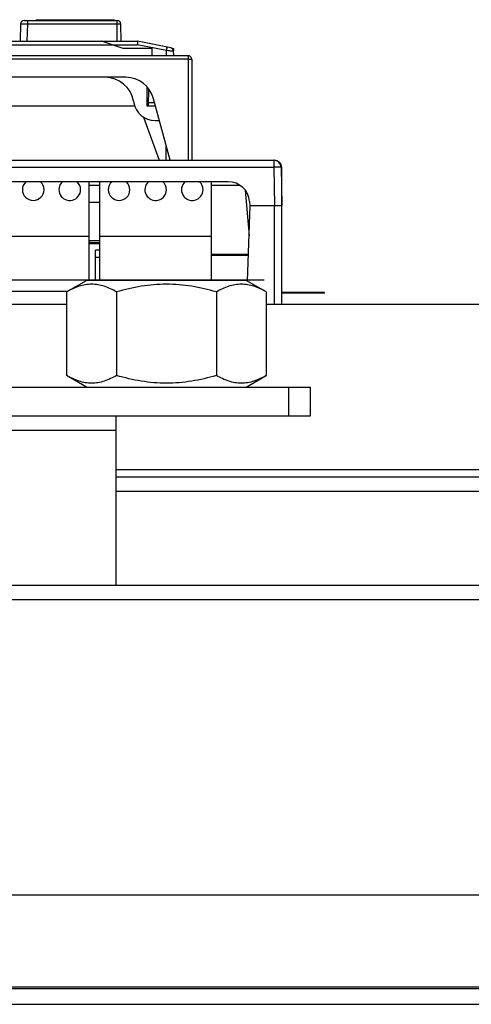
# Model space of a CAD drawing. Header units: millimetres. Extents: x 1117 to 38156, y -1945 to 7303.
# Tile 810 of 831: x 32618 to 32681, y 7054 to 7190. Entities that reach past the tile are written whole.
import ezdxf

# ---------------------------------------------------------------- set-up
doc = ezdxf.new("R2010")
doc.units = ezdxf.units.MM

msp = doc.modelspace()

# ---------------------------------------------------------------- linework, layer by layer
at = {"color": 7, "linetype": 'Continuous'}
for p, q in [((32620.62, 7190.364), (32620.62, 7190.464)), ((32620.62, 7190.464), (32631.528, 7190.464)), ((32623.42, 7190.364), (32623.42, 7190.464)), ((32624.47, 7190.364), (32624.47, 7190.464)), ((32628.97, 7190.364), (32628.97, 7190.464)), ((32629.484, 7190.364), (32629.484, 7190.464)), ((32629.62, 7190.364), (32629.62, 7190.464)), ((32629.845, 7190.364), (32629.845, 7190.464)), ((32629.977, 7190.364), (32629.977, 7190.464)), ((32630.222, 7190.364), (32630.222, 7190.464)), ((32630.916, 7190.364), (32630.916, 7190.464)), ((32631.243, 7190.364), (32631.243, 7190.464)), ((32631.528, 7190.364), (32631.528, 7190.464)), ((32618.475, 7189.881), (32618.392, 7187.464)), ((32618.475, 7189.881), (32618.392, 7187.464)), ((32618.974, 7190.364), (32631.879, 7190.364)), ((32619.392, 7187.464), (32619.474, 7189.873)), ((32619.474, 7189.873), (32619.474, 7190.364)), ((32619.474, 7189.873), (32632.379, 7189.873)), ((32631.87, 7187.464), (32631.87, 7190.364)), ((32632.421, 7187.464), (32632.379, 7189.873)), ((32575.72, 7187.464), (32634.72, 7187.464)), ((32575.77, 7186.973), (32634.671, 7186.973)), ((32632.72, 7186.464), (32629.72, 7187.464)), ((32636.713, 7186.464), (32632.72, 7186.464)), ((32638.708, 7186.165), (32634.671, 7186.973)), ((32639.308, 7186.546), (32634.72, 7187.464)), ((32636.72, 7185.464), (32636.713, 7186.464)), ((32639.607, 7186.464), (32639.499, 7186.464)), ((32639.704, 7186.442), (32639.704, 7186.433)), ((32639.704, 7186.377), (32639.705, 7186.322)), ((32641.72, 7185.464), (32568.72, 7185.464)), ((32641.72, 7184.973), (32568.72, 7184.973)), ((32638.72, 7185.464), (32638.708, 7186.165)), ((32639.72, 7185.464), (32639.708, 7186.14)), ((32641.72, 7185.464), (32641.72, 7170.964)), ((32642.22, 7184.964), (32642.22, 7170.964)), ((32633.069, 7182.464), (32577.371, 7182.464)), ((32636.02, 7178.464), (32636.02, 7181.159)), ((32636.22, 7178.464), (32636.262, 7180.854)), ((32639.22, 7170.964), (32636.933, 7179.499)), ((32634.326, 7178.464), (32576.114, 7178.464)), ((32634.145, 7179.158), (32634.183, 7178.943)), ((32637.21, 7178.464), (32636.02, 7178.464)), ((32636.229, 7178.964), (32637.076, 7178.964)), ((32635.543, 7176.946), (32637.72, 7170.964)), ((32637.137, 7176.464), (32637.746, 7176.464)), ((32638.698, 7170.964), (32638.661, 7173.049)), ((32567.72, 7170.964), (32653.72, 7170.964)), ((32567.72, 7169.981), (32653.627, 7169.981)), ((32653.627, 7170.964), (32653.627, 7169.981)), ((32653.627, 7169.981), (32653.72, 7164.664)), ((32654.627, 7169.981), (32654.72, 7164.664)), ((32654.72, 7150.964), (32654.72, 7169.964)), ((32647.282, 7167.964), (32567.72, 7167.964)), ((32627.97, 7154.364), (32627.97, 7167.964)), ((32629.47, 7167.464), (32627.97, 7167.464)), ((32629.47, 7154.364), (32629.47, 7167.964)), ((32644.97, 7154.364), (32644.97, 7167.964)), ((32648.904, 7167.464), (32644.97, 7167.464)), ((32649.632, 7166.796), (32650.188, 7160.443)), ((32654.72, 7166.978), (32654.68, 7166.978)), ((32627.97, 7165.136), (32629.47, 7165.136)), ((32649.969, 7154.169), (32650.336, 7164.664)), ((32650.32, 7164.664), (32650.271, 7165.225)), ((32650.32, 7164.664), (32654.72, 7164.664)), ((32653.72, 7150.964), (32653.72, 7164.664)), ((32627.97, 7160.364), (32612.47, 7160.364)), ((32644.97, 7160.364), (32629.47, 7160.364)), ((32629.47, 7159.764), (32627.97, 7159.764)), ((32629.47, 7159.464), (32627.97, 7159.464)), ((32629.47, 7159.364), (32627.97, 7159.364)), ((32628.02, 7159.464), (32628.02, 7159.764)), ((32628.88, 7154.364), (32628.88, 7158.464)), ((32629.47, 7158.464), (32628.88, 7158.464)), ((32650.098, 7157.864), (32644.97, 7157.864)), ((32644.97, 7157.764), (32650.095, 7157.764)), ((32629.47, 7157.464), (32628.88, 7157.464)), ((32567.72, 7154.364), (32652.22, 7154.364)), ((32567.72, 7154.364), (32649.976, 7154.364)), ((32613.218, 7154.364), (32628.218, 7154.364)), ((32619.616, 7154.364), (32621.82, 7154.364)), ((32619.616, 7154.364), (32621.82, 7154.364)), ((32619.718, 7154.364), (32621.718, 7154.364)), ((32619.718, 7154.364), (32621.718, 7154.364)), ((32623.142, 7154.364), (32623.294, 7154.364)), ((32623.142, 7154.364), (32623.294, 7154.364)), ((32624.616, 7154.364), (32626.82, 7154.364)), ((32624.616, 7154.364), (32626.82, 7154.364)), ((32624.718, 7154.364), (32626.718, 7154.364)), ((32624.718, 7154.364), (32626.718, 7154.364)), ((32624.864, 7152.664), (32627.635, 7154.264)), ((32649.805, 7154.264), (32627.635, 7154.264)), ((32628.142, 7154.364), (32628.294, 7154.364)), ((32628.142, 7154.364), (32628.294, 7154.364)), ((32628.642, 7154.364), (32628.794, 7154.364)), ((32628.642, 7154.364), (32628.794, 7154.364)), ((32628.718, 7154.364), (32643.718, 7154.364)), ((32630.116, 7154.364), (32632.32, 7154.364)), ((32630.116, 7154.364), (32632.32, 7154.364)), ((32630.218, 7154.364), (32632.218, 7154.364)), ((32630.218, 7154.364), (32632.218, 7154.364)), ((32633.642, 7154.364), (32633.794, 7154.364)), ((32633.642, 7154.364), (32633.794, 7154.364)), ((32635.116, 7154.364), (32637.32, 7154.364)), ((32635.116, 7154.364), (32637.32, 7154.364)), ((32635.218, 7154.364), (32637.218, 7154.364)), ((32635.218, 7154.364), (32637.218, 7154.364)), ((32638.642, 7154.364), (32638.794, 7154.364)), ((32638.642, 7154.364), (32638.794, 7154.364)), ((32640.116, 7154.364), (32642.32, 7154.364)), ((32640.116, 7154.364), (32642.32, 7154.364)), ((32640.218, 7154.364), (32642.218, 7154.364)), ((32640.218, 7154.364), (32642.218, 7154.364)), ((32643.642, 7154.364), (32643.794, 7154.364)), ((32643.642, 7154.364), (32643.794, 7154.364)), ((32648.657, 7154.364), (32648.784, 7154.364)), ((32648.657, 7154.364), (32648.784, 7154.364)), ((32649.22, 7154.264), (32649.22, 7154.364)), ((32652.576, 7152.664), (32649.805, 7154.264)), ((32652.157, 7154.364), (32652.284, 7154.364)), ((32652.157, 7154.364), (32652.284, 7154.364)), ((32652.157, 7154.364), (32652.284, 7154.364)), ((32652.157, 7154.364), (32652.284, 7154.364)), ((32652.157, 7154.364), (32652.284, 7154.364)), ((32610.07, 7152.764), (32625.037, 7152.764)), ((32624.864, 7152.664), (32624.864, 7141.064)), ((32631.792, 7152.664), (32631.792, 7141.064)), ((32645.648, 7152.664), (32645.648, 7141.064)), ((32652.576, 7152.664), (32652.576, 7141.064)), ((32660.557, 7152.564), (32660.684, 7152.564)), ((32660.557, 7152.564), (32660.684, 7152.564)), ((32660.559, 7152.564), (32660.686, 7152.564)), ((32660.561, 7152.564), (32660.688, 7152.564)), ((32660.564, 7152.564), (32660.691, 7152.564)), ((32660.566, 7152.564), (32660.693, 7152.564)), ((32660.569, 7152.564), (32660.696, 7152.564)), ((32660.571, 7152.564), (32660.698, 7152.564)), ((32660.574, 7152.564), (32660.701, 7152.564)), ((32660.576, 7152.564), (32660.703, 7152.564)), ((32660.579, 7152.564), (32660.706, 7152.564)), ((32660.581, 7152.564), (32660.708, 7152.564)), ((32660.583, 7152.564), (32660.71, 7152.564)), ((32660.586, 7152.564), (32660.713, 7152.564)), ((32660.588, 7152.564), (32660.715, 7152.564)), ((32660.591, 7152.564), (32660.718, 7152.564)), ((32660.593, 7152.564), (32660.72, 7152.564)), ((32660.593, 7152.564), (32660.72, 7152.564)), ((32660.596, 7152.564), (32660.723, 7152.564)), ((32660.598, 7152.564), (32660.725, 7152.564)), ((32660.598, 7152.564), (32660.725, 7152.564)), ((32602.576, 7150.964), (32624.864, 7150.964)), ((32652.576, 7150.964), (32817.864, 7150.964)), ((32627.635, 7139.464), (32624.864, 7141.064)), ((32649.805, 7139.464), (32652.576, 7141.064)), ((32568.72, 7139.464), (32658.72, 7139.464)), ((32655.72, 7135.464), (32655.72, 7139.464)), ((32658.72, 7135.464), (32658.72, 7139.464)), ((32568.72, 7135.464), (32658.72, 7135.464)), ((32631.72, 7111.964), (32631.72, 7135.464)), ((32610.22, 7133.464), (32631.72, 7133.464)), ((32811.72, 7127.964), (32631.72, 7127.964)), ((32811.72, 7126.964), (32631.72, 7126.964)), ((32811.72, 7124.964), (32631.72, 7124.964)), ((32516.576, 7111.964), (32687.864, 7111.964)), ((32275.22, 7109.964), (32925.22, 7109.964)), ((32187.72, 7068.964), (33012.72, 7068.964)), ((33012.72, 7056.164), (32187.72, 7056.164)), ((32187.72, 7055.964), (33012.72, 7055.964)), ((32187.72, 7053.764), (33012.72, 7053.764))]:
    msp.add_line(p, q, dxfattribs=at)
msp.add_lwpolyline([(32639.712, 7186.431), (32639.708, 7186.435), (32639.705, 7186.438), (32639.704, 7186.44)], dxfattribs=at)
at = {"color": 7, "linetype": 'Continuous', "const_width": 0.267}
msp.add_lwpolyline([(32654.72, 7152.564), (32660.662, 7152.564)], dxfattribs=at)
at = {"color": 7, "linetype": 'Continuous'}
for centre, radius, start, end in [((32618.974, 7189.864), 0.5, 90, 178.04299), ((32631.879, 7189.864), 0.5, 1, 90), ((32744.912, 7176.111), 110.776, 174.11756, 174.37295), ((32760.159, 7161.873), 123.857, 168.54616, 168.68932), ((32639.21, 7186.056), 0.5, 0.99917, 78.69007), ((32639.211, 7185.964), 0.5, 17.88036, 35.27328), ((32641.72, 7184.964), 0.5, 0, 90), ((32630.206, 7178.464), 4, 10, 90), ((32633.069, 7178.464), 4, 15, 90), ((32637.137, 7179.464), 3, 190, 270), ((32653.627, 7169.964), 1, 1, 90), ((32653.72, 7169.964), 1, 0, 90), ((32647.282, 7164.964), 3, 5, 90)]:
    msp.add_arc(centre, radius, start, end, dxfattribs=at)
for centre, major_axis, start_param, end_param in [((32620.22, 7166.864), (0, 1.5), 0.7445351, 1.5707963), ((32620.22, 7166.864), (0, 1.5), -1.5707963, -0.7446142), ((32625.3, 7166.864), (1.5, 0), 2.3153314, 6.2831853), ((32625.3, 7166.864), (0, 1.5), -1.5707963, -0.7446142), ((32632.14, 7166.864), (0, 1.5), 0.7445351, 1.5707963), ((32632.14, 7166.864), (0, 1.5), -1.5707963, -0.7446142), ((32637.22, 7166.864), (1.5, 0), 2.3153314, 6.2831853), ((32637.22, 7166.864), (0, 1.5), -1.5707963, -0.7446142), ((32642.3, 7166.864), (1.5, 0), 2.3153314, 6.2831853), ((32642.3, 7166.864), (0, 1.5), -1.5707963, -0.7446142), ((32620.22, 7166.864), (1.5, 0), 3.1415927, 6.2831853), ((32632.14, 7166.864), (1.5, 0), 3.1415927, 6.2831853)]:
    msp.add_ellipse(centre, major_axis=major_axis, ratio=1, start_param=start_param, end_param=end_param, dxfattribs=at)
for points, knots in [([(32618.475, 7189.881), (32618.475, 7189.883), (32618.485, 7189.88), (32618.496, 7189.883), (32618.521, 7189.882), (32618.554, 7189.883), (32618.596, 7189.883), (32618.668, 7189.883), (32618.777, 7189.882), (32618.926, 7189.881), (32619.097, 7189.878), (32619.282, 7189.876), (32619.409, 7189.874), (32619.474, 7189.873)], [0, 0, 0, 0, 0.0049027, 0.0193541, 0.0432279, 0.0763091, 0.1182856, 0.1687335, 0.2930889, 0.4446085, 0.6174156, 0.8050053, 1, 1, 1, 1]), ([(32638.769, 7186.469), (32638.774, 7186.494), (32638.784, 7186.535), (32638.792, 7186.597), (32638.806, 7186.621), (32638.802, 7186.647), (32638.806, 7186.647)], [0, 0, 0, 0, 0.4209069, 0.7373525, 0.9333804, 1, 1, 1, 1]), ([(32639.607, 7186.464), (32639.629, 7186.464), (32639.659, 7186.462), (32639.699, 7186.454), (32639.704, 7186.442)], [0, 0, 0, 0, 0.6375023, 1, 1, 1, 1]), ([(32639.71, 7186.065), (32639.71, 7186.066), (32639.699, 7186.065), (32639.688, 7186.07), (32639.662, 7186.071), (32639.614, 7186.078), (32639.529, 7186.086), (32639.406, 7186.099), (32639.256, 7186.114), (32639.021, 7186.136), (32638.835, 7186.153), (32638.708, 7186.165)], [0, 0, 0, 0, 0.0050184, 0.0195986, 0.0436206, 0.0769069, 0.1697375, 0.2944404, 0.445998, 0.6186023, 1, 1, 1, 1]), ([(32641.72, 7184.973), (32641.784, 7184.973), (32641.877, 7184.972), (32641.994, 7184.971), (32642.07, 7184.971), (32642.129, 7184.968), (32642.179, 7184.969), (32642.2, 7184.963), (32642.22, 7184.967), (32642.22, 7184.964)], [0, 0, 0, 0, 0.3824966, 0.5553742, 0.7067826, 0.8310311, 0.9235255, 0.9804401, 1, 1, 1, 1]), ([(32654.627, 7169.981), (32654.627, 7169.983), (32654.617, 7169.983), (32654.606, 7169.985), (32654.58, 7169.986), (32654.532, 7169.988), (32654.448, 7169.988), (32654.325, 7169.989), (32654.176, 7169.988), (32653.94, 7169.986), (32653.755, 7169.984), (32653.627, 7169.981)], [0, 0, 0, 0, 0.0051217, 0.0196113, 0.0434743, 0.0765602, 0.1689471, 0.2932877, 0.4447004, 0.6174639, 1, 1, 1, 1]), ([(32631.792, 7152.664), (32631.248, 7152.978), (32630.404, 7153.385), (32629.216, 7153.684), (32628.328, 7153.761), (32627.44, 7153.684), (32626.251, 7153.385), (32625.407, 7152.978), (32624.864, 7152.664)], [0, 0, 0, 0, 0.2570745, 0.3797117, 0.5, 0.6202883, 0.7429256, 1, 1, 1, 1]), ([(32645.648, 7152.664), (32644.523, 7152.989), (32642.237, 7153.531), (32638.72, 7153.838), (32635.203, 7153.531), (32632.918, 7152.989), (32631.792, 7152.664)], [0, 0, 0, 0, 0.2500502, 0.5, 0.7499498, 1, 1, 1, 1]), ([(32652.576, 7152.664), (32652.033, 7152.978), (32651.189, 7153.385), (32650, 7153.684), (32649.112, 7153.761), (32648.224, 7153.684), (32647.036, 7153.385), (32646.192, 7152.978), (32645.648, 7152.664)], [0, 0, 0, 0, 0.2570745, 0.3797117, 0.5, 0.6202883, 0.7429256, 1, 1, 1, 1]), ([(32631.792, 7141.064), (32631.248, 7140.75), (32630.404, 7140.343), (32629.216, 7140.043), (32628.328, 7139.967), (32627.44, 7140.043), (32626.251, 7140.343), (32625.407, 7140.75), (32624.864, 7141.064)], [0, 0, 0, 0, 0.2570745, 0.3797117, 0.5, 0.6202883, 0.7429256, 1, 1, 1, 1]), ([(32645.648, 7141.064), (32644.523, 7140.739), (32642.237, 7140.197), (32638.72, 7139.89), (32635.203, 7140.197), (32632.918, 7140.739), (32631.792, 7141.064)], [0, 0, 0, 0, 0.2500502, 0.5, 0.7499498, 1, 1, 1, 1]), ([(32652.576, 7141.064), (32652.033, 7140.75), (32651.189, 7140.343), (32650, 7140.043), (32649.112, 7139.967), (32648.224, 7140.043), (32647.036, 7140.343), (32646.192, 7140.75), (32645.648, 7141.064)], [0, 0, 0, 0, 0.2570745, 0.3797117, 0.5, 0.6202883, 0.7429256, 1, 1, 1, 1])]:
    msp.add_open_spline(points, degree=3, knots=knots, dxfattribs=at)
for points in [[(32639.705, 7186.433), (32639.702, 7186.414), (32639.704, 7186.396), (32639.704, 7186.377)], [(32639.705, 7186.322), (32639.706, 7186.261), (32639.706, 7186.2), (32639.707, 7186.14)]]:
    msp.add_open_spline(points, degree=3, dxfattribs=at)

doc.saveas('drawing.dxf')
